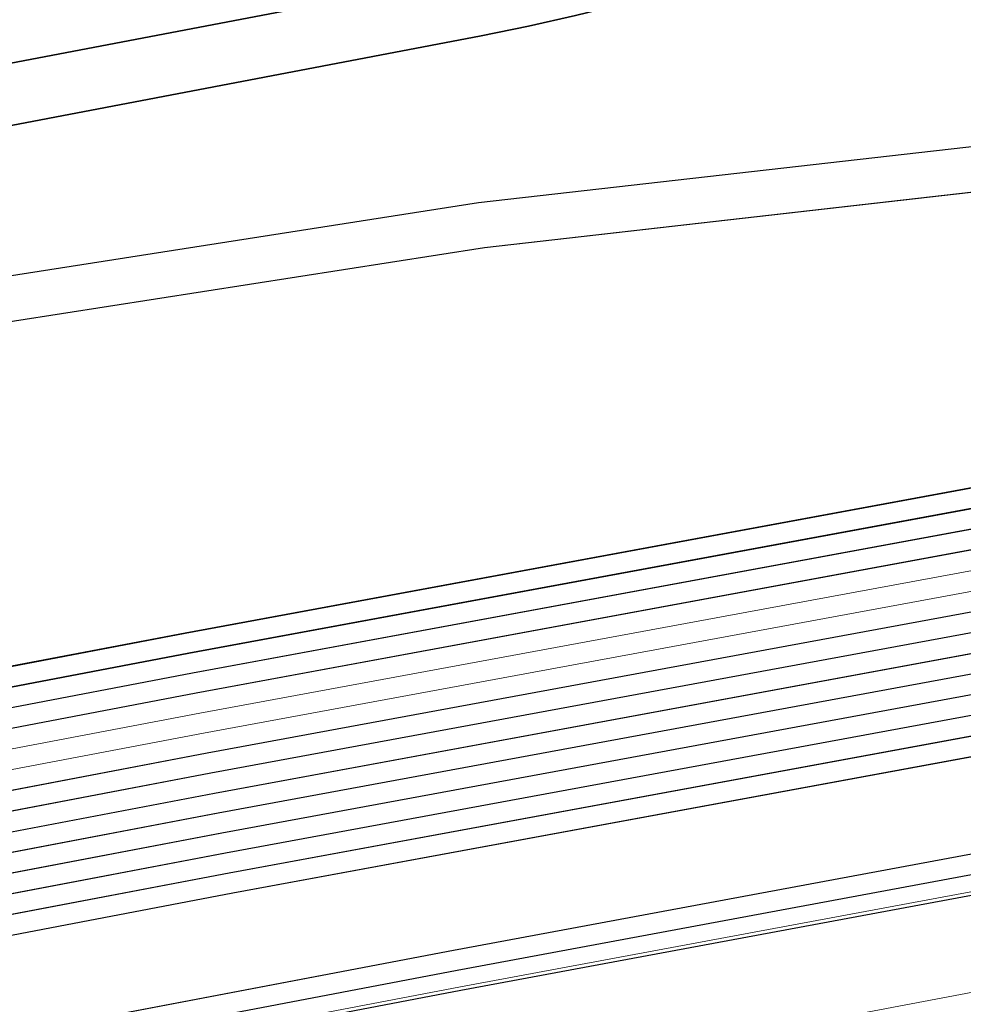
# Model space of a CAD drawing. Header units: metres. Extents: x -502 to 161, y -108 to 174.
# Tile 388 of 656: x -127.22 to -124.9, y -28.11 to -25.7. Entities that reach past the tile are written whole.
import ezdxf

# ---------------------------------------------------------------- set-up
doc = ezdxf.new("R2010")
doc.units = ezdxf.units.M
doc.header["$LTSCALE"] = 0.1
doc.linetypes.add('237', pattern=[93, 75, -18])
for name, color, linetype in [('BRI31-005.05-5p02-Koordinierung Lageplan 4. BA ZOB West 2022-06-15', 7, 'Continuous'), ('BRI31-005.06-5f07-Koordinierung Lageplan 4. BA ZOB Fernbusbahnh', 7, 'Continuous'), ('BRI32-005.02-5f05-Koordinierung Schemaplan 4 BA ZOB Teilbereich', 7, 'Continuous'), ('BRI32-005.03-5f06-Koordinierung Schemaplan 4 BA ZOB Teilbereich 2 Ost - Bahnhofsallee 2023-01-21', 7, 'Continuous')]:
    doc.layers.add(name, color=color, linetype=linetype)

msp = doc.modelspace()

# ---------------------------------------------------------------- linework, layer by layer
at = {"layer": 'BRI31-005.05-5p02-Koordinierung Lageplan 4. BA ZOB West 2022-06-15', "color": 6, "linetype": 'Continuous', "lineweight": 25, "true_color": 0xff00ff, "transparency": 33554687, "flags": 128}
for points in [[(-12.8197, -7.1584), (-13.0948, -7.1684), (-17.6753, -7.3484), (-25.0233, -7.7685), (-29.4119, -8.0888), (-36.588, -9.7298), (-36.8022, -9.7791), (-48.761, -11.229), (-54.8582, -12.3594), (-60.5568, -13.5195), (-72.2392, -15.9794), (-83.9386, -18.0493), (-95.7552, -20.2994), (-107.5641, -22.6294), (-119.3715, -24.8394), (-124.8625, -26.009), (-126.093, -26.1489), (-127.2478, -26.3291), (-138.8097, -28.3993), (-150.5411, -30.6494), (-156.6329, -31.8278), (-162.3974, -31.1788), (-174.3003, -29.339)], [(-174.3171, -29.4477), (-162.412, -31.2879), (-156.6285, -31.939), (-150.5203, -30.7574), (-138.7897, -28.5075), (-127.2296, -26.4376), (-126.0783, -26.2579), (-124.8448, -26.1177), (-119.3499, -24.9473), (-107.5433, -22.7374), (-95.7342, -20.4074), (-83.9188, -18.1575), (-72.2182, -16.0874), (-60.5345, -13.6272), (-54.8372, -12.4674), (-48.7444, -11.3378), (-36.7832, -9.8876), (-36.5634, -9.837), (-29.3955, -8.1979), (-25.0161, -7.8783), (-17.67, -7.4583), (-13.0906, -7.2783), (-12.8157, -7.2683)]]:
    msp.add_lwpolyline(points, dxfattribs=at)
at = {"layer": 'BRI31-005.05-5p02-Koordinierung Lageplan 4. BA ZOB West 2022-06-15', "color": 190, "linetype": 'Continuous', "lineweight": 35, "true_color": 0x7f00ff, "transparency": 33554687, "flags": 128}
for points in [[(-55.7007, -13.3634), (-59.4327, -13.9934), (-61.4087, -14.3464), (-62.2647, -14.4984), (-62.6667, -14.5974), (-62.8907, -14.7334), (-63.5967, -15.2334), (-64.4177, -15.8004), (-64.8657, -15.8864), (-69.7037, -16.7484), (-75.4637, -17.6884), (-81.7337, -18.6534), (-88.9077, -20.0034), (-93.6827, -20.7334), (-98.9647, -21.6334), (-104.5957, -22.9234), (-121.8907, -26.2934), (-126.8117, -27.2034), (-150.4477, -31.7134), (-157.1307, -33.0134), (-162.7687, -32.1234), (-174.7807, -30.4434), (-178.1477, -29.6134), (-179.1357, -29.4334)], [(-93.6747, -20.7824), (-98.9547, -21.6824), (-104.5847, -22.9724), (-121.8807, -26.3424), (-126.8027, -27.2524), (-150.4387, -31.7624), (-150.7407, -31.8214), (-157.1297, -33.0644), (-162.7757, -32.1724), (-174.7877, -30.4934), (-178.1567, -29.6624), (-179.1357, -29.4844)]]:
    msp.add_lwpolyline(points, dxfattribs=at)
at = {"layer": 'BRI31-005.05-5p02-Koordinierung Lageplan 4. BA ZOB West 2022-06-15', "color": 250, "linetype": 'Continuous', "lineweight": 25, "true_color": 0x333333, "transparency": 33554687, "flags": 128}
for points in [[(-179.1357, -29.7394), (-178.2047, -29.9074), (-176.5237, -30.3244), (-174.8367, -30.8434), (-162.8247, -32.5154), (-157.1227, -33.4214), (-150.6707, -32.1644), (-150.3757, -32.1054), (-126.7397, -27.5954), (-121.8107, -26.6854), (-104.5117, -23.3154), (-93.6067, -21.1744), (-88.8337, -20.4444), (-81.6527, -19.0944), (-75.3827, -18.1294), (-69.6317, -17.1894), (-64.2647, -16.2324), (-63.2977, -15.6984), (-62.6077, -15.0894), (-62.1947, -14.8414), (-59.6597, -14.3864), (-59.3767, -14.3364), (-55.6447, -13.7064)], [(-55.6367, -13.7554), (-59.3687, -14.3854), (-59.6507, -14.4354), (-62.1767, -14.8894), (-62.5777, -15.1304), (-63.2687, -15.7394), (-64.2477, -16.2804), (-69.6237, -17.2384), (-75.3737, -18.1784), (-81.6437, -19.1434), (-88.8257, -20.4934), (-93.5977, -21.2234), (-104.5017, -23.3644), (-121.8007, -26.7344), (-126.7307, -27.6444), (-150.3667, -32.1544), (-150.6607, -32.2134), (-157.1217, -33.4724), (-162.8317, -32.5644), (-174.8437, -30.8934), (-176.5357, -30.3734), (-178.2147, -29.9564), (-179.1357, -29.7904)], [(-55.6287, -13.8044), (-59.3607, -14.4344), (-59.6427, -14.4844), (-62.1587, -14.9374), (-62.5477, -15.1714), (-63.2397, -15.7804), (-64.2307, -16.3284), (-69.6157, -17.2874), (-75.3647, -18.2274), (-81.6347, -19.1924), (-88.8177, -20.5424), (-93.5887, -21.2724), (-104.4917, -23.4134), (-121.7907, -26.7834), (-126.7217, -27.6934), (-150.3577, -32.2034), (-150.6507, -32.2624), (-157.1207, -33.5234), (-162.8387, -32.6134), (-174.8507, -30.9434), (-176.5477, -30.4224), (-178.2247, -30.0054), (-179.1357, -29.8414)], [(-55.6207, -13.8534), (-59.3527, -14.4834), (-59.6277, -14.5324), (-62.1407, -14.9854), (-62.5177, -15.2124), (-63.2107, -15.8214), (-64.2137, -16.3764), (-69.6077, -17.3364), (-75.3557, -18.2764), (-81.6257, -19.2414), (-88.8097, -20.5914), (-93.5797, -21.3214), (-104.4817, -23.4624), (-121.7807, -26.8324), (-126.7127, -27.7424), (-150.3487, -32.2524), (-150.6407, -32.3114), (-157.1197, -33.5744), (-162.8457, -32.6624), (-174.8577, -30.9934), (-176.5597, -30.4714), (-178.2347, -30.0544), (-179.1357, -29.8924)], [(-55.6127, -13.9024), (-59.3447, -14.5324), (-59.6247, -14.5824), (-62.1227, -15.0334), (-62.4877, -15.2534), (-63.1817, -15.8624), (-64.1967, -16.4244), (-69.5997, -17.3854), (-75.3467, -18.3254), (-81.6167, -19.2904), (-88.8017, -20.6404), (-93.5707, -21.3704), (-104.4717, -23.5114), (-121.7707, -26.8814), (-126.7037, -27.7914), (-150.3397, -32.3014), (-150.6307, -32.3604), (-157.1187, -33.6254), (-162.8527, -32.7114), (-174.8647, -31.0434), (-176.5717, -30.5204), (-178.2447, -30.1034), (-179.1357, -29.9434)], [(-55.6047, -13.9514), (-59.3367, -14.5814), (-62.1047, -15.0814), (-62.4577, -15.2944), (-63.1527, -15.9034), (-64.1797, -16.4724), (-69.5917, -17.4344), (-75.3377, -18.3744), (-81.6077, -19.3394), (-88.7937, -20.6894), (-93.5617, -21.4194), (-104.4617, -23.5604), (-121.7607, -26.9304), (-126.6947, -27.8404), (-150.3307, -32.3504), (-150.6207, -32.4094), (-157.1177, -33.6764), (-162.8597, -32.7604), (-174.8717, -31.0934), (-176.5837, -30.5694), (-178.2547, -30.1524), (-179.1357, -29.9944)], [(-56.5667, -14.3244), (-56.9487, -14.6244), (-57.8377, -15.3484), (-58.3257, -15.4954), (-59.9937, -15.7044), (-61.6697, -15.9144), (-63.7887, -16.4534), (-69.5837, -17.4834), (-75.3287, -18.4234), (-81.5687, -19.5644), (-84.6457, -20.1594), (-93.6297, -21.6994), (-104.3877, -23.8594), (-121.7187, -27.1554), (-122.6217, -27.3224), (-126.1537, -27.9814), (-137.6357, -30.1594), (-150.2927, -32.5534), (-151.8867, -32.8594), (-157.0417, -33.8394), (-163.2567, -32.9244), (-174.3647, -31.3244), (-178.3997, -30.6854)], [(-56.5467, -14.3734), (-56.9177, -14.6634), (-57.8137, -15.3934), (-58.3107, -15.5434), (-58.9957, -15.6304), (-59.9877, -15.7544), (-61.6607, -15.9634), (-63.7777, -16.5024), (-69.5757, -17.5324), (-75.3197, -18.4724), (-81.5597, -19.6134), (-84.6367, -20.2084), (-93.6207, -21.7484), (-104.3777, -23.9084), (-121.7097, -27.2044), (-122.6127, -27.3714), (-126.1447, -28.0304), (-137.6267, -30.2084), (-150.2837, -32.6024), (-151.8777, -32.9084), (-157.0407, -33.8904), (-163.2637, -32.9734), (-174.3717, -31.3734), (-178.4067, -30.7344)], [(-56.5277, -14.4214), (-56.8867, -14.7024), (-57.7897, -15.4384), (-58.2967, -15.5914), (-58.9897, -15.6804), (-59.9817, -15.8044), (-61.6517, -16.0124), (-63.7667, -16.5514), (-69.5677, -17.5814), (-75.3107, -18.5214), (-81.5507, -19.6624), (-84.6277, -20.2574), (-93.6117, -21.7974), (-104.3677, -23.9574), (-121.7007, -27.2534), (-122.6037, -27.4204), (-126.1357, -28.0794), (-137.6177, -30.2574), (-150.2747, -32.6514), (-151.8687, -32.9574), (-154.1107, -33.3844)], [(-62.5057, -14.9114), (-62.7017, -15.0274), (-63.4007, -15.5204), (-64.2987, -16.1364), (-69.6477, -17.0914), (-75.4007, -18.0314), (-81.6707, -18.9964), (-88.8497, -20.3464), (-93.6247, -21.0764), (-104.5317, -23.2174), (-121.8307, -26.5874), (-126.7577, -27.4974), (-150.3937, -32.0074), (-150.6907, -32.0664), (-157.1247, -33.3194), (-162.8107, -32.4174), (-174.8227, -30.7434), (-176.4997, -30.2264), (-178.1847, -29.8094), (-179.1357, -29.6374)], [(-62.4797, -14.9544), (-62.6747, -15.0694), (-63.3727, -15.5614), (-64.2817, -16.1844), (-69.6397, -17.1404), (-75.3917, -18.0804), (-81.6617, -19.0454), (-88.8417, -20.3954), (-93.6157, -21.1254), (-104.5217, -23.2664), (-121.8207, -26.6364), (-126.7487, -27.5464), (-150.3847, -32.0564), (-150.6807, -32.1154), (-157.1237, -33.3704), (-162.8177, -32.4664), (-174.8297, -30.7934), (-176.5117, -30.2754), (-178.1947, -29.8584), (-179.1357, -29.6884)], [(-93.6667, -20.8314), (-98.9447, -21.7314), (-104.5737, -23.0214), (-121.8707, -26.3914), (-126.7937, -27.3014), (-150.4297, -31.8114), (-150.7307, -31.8704), (-157.1287, -33.1154), (-162.7827, -32.2214), (-174.7947, -30.5434), (-178.1657, -29.7114), (-179.1357, -29.5354)], [(-93.6587, -20.8804), (-98.9347, -21.7804), (-104.5627, -23.0704), (-121.8607, -26.4404), (-126.7847, -27.3504), (-150.4207, -31.8604), (-150.7207, -31.9194), (-157.1277, -33.1664), (-162.7897, -32.2704), (-174.8017, -30.5934), (-178.1747, -29.7604), (-179.1357, -29.5864)]]:
    msp.add_lwpolyline(points, dxfattribs=at)
at = {"layer": 'BRI31-005.05-5p02-Koordinierung Lageplan 4. BA ZOB West 2022-06-15', "color": 7, "linetype": 'Continuous', "lineweight": 13, "transparency": 33554687, "flags": 128}
msp.add_lwpolyline([(-61.4667, -16.5364), (-61.8967, -16.5874), (-64.8047, -17.0724), (-67.0677, -17.3534), (-81.2107, -19.8354), (-82.4137, -20.0454), (-83.9977, -20.3754), (-88.8717, -21.3944), (-93.5607, -22.0544), (-96.7847, -22.7254), (-98.7487, -23.1054), (-104.2927, -24.2564), (-104.8637, -24.3634), (-122.5617, -27.6464), (-126.0927, -28.3114), (-137.5747, -30.4814), (-151.2867, -33.0514), (-152.1117, -33.2054), (-156.9627, -34.1054), (-163.4867, -33.2114), (-174.4007, -31.5814), (-178.4277, -30.8814)], dxfattribs=at)
at = {"layer": 'BRI31-005.05-5p02-Koordinierung Lageplan 4. BA ZOB West 2022-06-15', "color": 116, "linetype": 'Continuous', "lineweight": 13, "true_color": 0x007f3f, "transparency": 33554687, "flags": 128}
for points in [[(-150.4307, -31.8114), (-126.7937, -27.3014), (-121.8697, -26.3914), (-104.5727, -23.0214), (-98.8977, -21.7234), (-93.6667, -20.8304)], [(-150.4217, -31.8604), (-126.7847, -27.3504), (-121.8597, -26.4404), (-104.5617, -23.0704), (-98.9347, -21.7804), (-93.6587, -20.8794)], [(-93.6347, -21.0284), (-98.8577, -21.9194), (-104.5307, -23.2174), (-121.8317, -26.5874), (-126.7577, -27.4974), (-150.3927, -32.0074)], [(-93.6267, -21.0774), (-98.8947, -21.9764), (-104.5197, -23.2664), (-121.8217, -26.6364), (-126.7487, -27.5464), (-150.3837, -32.0564)]]:
    msp.add_lwpolyline(points, dxfattribs=at)
at = {"layer": 'BRI31-005.05-5p02-Koordinierung Lageplan 4. BA ZOB West 2022-06-15', "color": 251, "linetype": 'Continuous', "lineweight": 13, "true_color": 0x5b5b5b, "transparency": 33554687, "flags": 128}
for points in [[(-93.6507, -20.9294), (-98.8777, -21.8214), (-104.5517, -23.1194), (-121.8507, -26.4894), (-126.7757, -27.3994), (-150.4117, -31.9094), (-150.7107, -31.9684), (-157.1267, -33.2174), (-162.7967, -32.3194), (-174.8087, -30.6434), (-176.5547, -29.7624), (-176.4667, -28.8414), (-176.3907, -28.5144)], [(-93.6427, -20.9784), (-98.9147, -21.8784), (-104.5407, -23.1684), (-121.8407, -26.5384), (-126.7667, -27.4484), (-150.4027, -31.9584), (-150.7007, -32.0174), (-157.1257, -33.2684), (-162.8037, -32.3684), (-174.8157, -30.6934), (-176.6607, -29.8214), (-176.5657, -28.8254), (-176.4877, -28.4914)]]:
    msp.add_lwpolyline(points, dxfattribs=at)
at = {"layer": 'BRI31-005.05-5p02-Koordinierung Lageplan 4. BA ZOB West 2022-06-15', "color": 35, "linetype": 'Continuous', "lineweight": 13, "true_color": 0x99724c, "transparency": 33554687, "flags": 128}
msp.add_lwpolyline([(-93.6127, -21.7884), (-104.3697, -23.9484), (-121.7017, -27.2444), (-122.6047, -27.4114), (-126.1367, -28.0704), (-137.6187, -30.2484), (-150.2757, -32.6424), (-151.8707, -32.9484), (-154.1167, -33.3754), (-154.2567, -33.5434), (-154.3317, -33.7634), (-154.1997, -34.4534), (-153.5657, -37.8804), (-153.2087, -40.8104), (-153.0367, -41.2454), (-151.5157, -44.7774), (-150.4287, -47.2014), (-149.9687, -47.5874), (-147.5347, -48.6044)], dxfattribs=at)
at = {"layer": 'BRI31-005.05-5p02-Koordinierung Lageplan 4. BA ZOB West 2022-06-15', "color": 7, "linetype": '237', "lineweight": 35, "transparency": 33554687, "flags": 128}
for points in [[(-122.7149, -24.4634, 0.086894), (-124.3282, -25.0738), (-124.3282, -25.0738, -0.086894), (-126.0865, -25.7393), (-126.0865, -25.7393)], [(-139.6799, -27.5457, -0.110415), (-138.058, -27.6061), (-138.058, -27.6061, 0.110767), (-136.1919, -27.6663), (-136.1919, -27.6663), (-126.0865, -25.7393)]]:
    msp.add_lwpolyline(points, format="xyb", dxfattribs=at)
at = {"layer": 'BRI31-005.05-5p02-Koordinierung Lageplan 4. BA ZOB West 2022-06-15', "color": 3, "linetype": '237', "lineweight": 35, "true_color": 0x00ff00, "transparency": 33554687, "flags": 128}
msp.add_lwpolyline([(-139.7071, -27.3982, -0.110393), (-138.0202, -27.461), (-138.0202, -27.461, 0.110748), (-136.22, -27.5189), (-136.22, -27.5189), (-126.1146, -25.5919)], format="xyb", dxfattribs=at)
at = {"layer": 'BRI31-005.06-5f07-Koordinierung Lageplan 4. BA ZOB Fernbusbahnh', "color": 190, "linetype": 'Continuous', "lineweight": 30, "true_color": 0x7f00ff, "transparency": 33554687, "flags": 128}
for points in [[(-55.7007, -13.3634), (-59.4327, -13.9934), (-61.4087, -14.3464), (-62.2647, -14.4984), (-62.6667, -14.5974), (-62.8907, -14.7334), (-63.5967, -15.2334), (-64.4177, -15.8004), (-64.8657, -15.8864), (-69.7037, -16.7484), (-75.4637, -17.6884), (-81.7337, -18.6534), (-88.9077, -20.0034), (-93.6827, -20.7334), (-98.9647, -21.6334), (-104.5957, -22.9234), (-121.8907, -26.2934), (-126.8117, -27.2034), (-150.4477, -31.7134), (-157.1307, -33.0134), (-162.7687, -32.1234), (-174.7807, -30.4434), (-178.1477, -29.6134), (-179.1357, -29.4334)], [(-93.6747, -20.7824), (-98.9547, -21.6824), (-104.5847, -22.9724), (-121.8807, -26.3424), (-126.8027, -27.2524), (-150.4387, -31.7624), (-150.7407, -31.8214), (-157.1297, -33.0644), (-162.7757, -32.1724), (-174.7877, -30.4934), (-178.1567, -29.6624), (-179.1357, -29.4844)]]:
    msp.add_lwpolyline(points, dxfattribs=at)
at = {"layer": 'BRI31-005.06-5f07-Koordinierung Lageplan 4. BA ZOB Fernbusbahnh', "color": 250, "linetype": 'Continuous', "lineweight": 20, "true_color": 0x333333, "transparency": 33554687, "flags": 128}
for points in [[(-179.1357, -29.7394), (-178.2047, -29.9074), (-176.5237, -30.3244), (-174.8367, -30.8434), (-162.8247, -32.5154), (-157.1227, -33.4214), (-150.6707, -32.1644), (-150.3757, -32.1054), (-126.7397, -27.5954), (-121.8107, -26.6854), (-104.5117, -23.3154), (-93.6067, -21.1744), (-88.8337, -20.4444), (-81.6527, -19.0944), (-75.3827, -18.1294), (-69.6317, -17.1894), (-64.2647, -16.2324), (-63.2977, -15.6984), (-62.6077, -15.0894), (-62.1947, -14.8414), (-59.6597, -14.3864), (-59.3767, -14.3364), (-55.6447, -13.7064)], [(-55.6367, -13.7554), (-59.3687, -14.3854), (-59.6507, -14.4354), (-62.1767, -14.8894), (-62.5777, -15.1304), (-63.2687, -15.7394), (-64.2477, -16.2804), (-69.6237, -17.2384), (-75.3737, -18.1784), (-81.6437, -19.1434), (-88.8257, -20.4934), (-93.5977, -21.2234), (-104.5017, -23.3644), (-121.8007, -26.7344), (-126.7307, -27.6444), (-150.3667, -32.1544), (-150.6607, -32.2134), (-157.1217, -33.4724), (-162.8317, -32.5644), (-174.8437, -30.8934), (-176.5357, -30.3734), (-178.2147, -29.9564), (-179.1357, -29.7904)], [(-55.6287, -13.8044), (-59.3607, -14.4344), (-59.6427, -14.4844), (-62.1587, -14.9374), (-62.5477, -15.1714), (-63.2397, -15.7804), (-64.2307, -16.3284), (-69.6157, -17.2874), (-75.3647, -18.2274), (-81.6347, -19.1924), (-88.8177, -20.5424), (-93.5887, -21.2724), (-104.4917, -23.4134), (-121.7907, -26.7834), (-126.7217, -27.6934), (-150.3577, -32.2034), (-150.6507, -32.2624), (-157.1207, -33.5234), (-162.8387, -32.6134), (-174.8507, -30.9434), (-176.5477, -30.4224), (-178.2247, -30.0054), (-179.1357, -29.8414)], [(-55.6207, -13.8534), (-59.3527, -14.4834), (-59.6277, -14.5324), (-62.1407, -14.9854), (-62.5177, -15.2124), (-63.2107, -15.8214), (-64.2137, -16.3764), (-69.6077, -17.3364), (-75.3557, -18.2764), (-81.6257, -19.2414), (-88.8097, -20.5914), (-93.5797, -21.3214), (-104.4817, -23.4624), (-121.7807, -26.8324), (-126.7127, -27.7424), (-150.3487, -32.2524), (-150.6407, -32.3114), (-157.1197, -33.5744), (-162.8457, -32.6624), (-174.8577, -30.9934), (-176.5597, -30.4714), (-178.2347, -30.0544), (-179.1357, -29.8924)], [(-55.6127, -13.9024), (-59.3447, -14.5324), (-59.6247, -14.5824), (-62.1227, -15.0334), (-62.4877, -15.2534), (-63.1817, -15.8624), (-64.1967, -16.4244), (-69.5997, -17.3854), (-75.3467, -18.3254), (-81.6167, -19.2904), (-88.8017, -20.6404), (-93.5707, -21.3704), (-104.4717, -23.5114), (-121.7707, -26.8814), (-126.7037, -27.7914), (-150.3397, -32.3014), (-150.6307, -32.3604), (-157.1187, -33.6254), (-162.8527, -32.7114), (-174.8647, -31.0434), (-176.5717, -30.5204), (-178.2447, -30.1034), (-179.1357, -29.9434)], [(-55.6047, -13.9514), (-59.3367, -14.5814), (-62.1047, -15.0814), (-62.4577, -15.2944), (-63.1527, -15.9034), (-64.1797, -16.4724), (-69.5917, -17.4344), (-75.3377, -18.3744), (-81.6077, -19.3394), (-88.7937, -20.6894), (-93.5617, -21.4194), (-104.4617, -23.5604), (-121.7607, -26.9304), (-126.6947, -27.8404), (-150.3307, -32.3504), (-150.6207, -32.4094), (-157.1177, -33.6764), (-162.8597, -32.7604), (-174.8717, -31.0934), (-176.5837, -30.5694), (-178.2547, -30.1524), (-179.1357, -29.9944)], [(-56.5667, -14.3244), (-56.9487, -14.6244), (-57.8377, -15.3484), (-58.3257, -15.4954), (-59.9937, -15.7044), (-61.6697, -15.9144), (-63.7887, -16.4534), (-69.5837, -17.4834), (-75.3287, -18.4234), (-81.5687, -19.5644), (-84.6457, -20.1594), (-93.6297, -21.6994), (-104.3877, -23.8594), (-121.7187, -27.1554), (-122.6217, -27.3224), (-126.1537, -27.9814), (-137.6357, -30.1594), (-150.2927, -32.5534), (-151.8867, -32.8594), (-157.0417, -33.8394), (-163.2567, -32.9244), (-174.3647, -31.3244), (-178.3997, -30.6854)], [(-56.5467, -14.3734), (-56.9177, -14.6634), (-57.8137, -15.3934), (-58.3107, -15.5434), (-58.9957, -15.6304), (-59.9877, -15.7544), (-61.6607, -15.9634), (-63.7777, -16.5024), (-69.5757, -17.5324), (-75.3197, -18.4724), (-81.5597, -19.6134), (-84.6367, -20.2084), (-93.6207, -21.7484), (-104.3777, -23.9084), (-121.7097, -27.2044), (-122.6127, -27.3714), (-126.1447, -28.0304), (-137.6267, -30.2084), (-150.2837, -32.6024), (-151.8777, -32.9084), (-157.0407, -33.8904), (-163.2637, -32.9734), (-174.3717, -31.3734), (-178.4067, -30.7344)], [(-62.5057, -14.9114), (-62.7017, -15.0274), (-63.4007, -15.5204), (-64.2987, -16.1364), (-69.6477, -17.0914), (-75.4007, -18.0314), (-81.6707, -18.9964), (-88.8497, -20.3464), (-93.6247, -21.0764), (-104.5317, -23.2174), (-121.8307, -26.5874), (-126.7577, -27.4974), (-150.3937, -32.0074), (-150.6907, -32.0664), (-157.1247, -33.3194), (-162.8107, -32.4174), (-174.8227, -30.7434), (-176.4997, -30.2264), (-178.1847, -29.8094), (-179.1357, -29.6374)], [(-62.4797, -14.9544), (-62.6747, -15.0694), (-63.3727, -15.5614), (-64.2817, -16.1844), (-69.6397, -17.1404), (-75.3917, -18.0804), (-81.6617, -19.0454), (-88.8417, -20.3954), (-93.6157, -21.1254), (-104.5217, -23.2664), (-121.8207, -26.6364), (-126.7487, -27.5464), (-150.3847, -32.0564), (-150.6807, -32.1154), (-157.1237, -33.3704), (-162.8177, -32.4664), (-174.8297, -30.7934), (-176.5117, -30.2754), (-178.1947, -29.8584), (-179.1357, -29.6884)], [(-93.6667, -20.8314), (-98.9447, -21.7314), (-104.5737, -23.0214), (-121.8707, -26.3914), (-126.7937, -27.3014), (-150.4297, -31.8114), (-150.7307, -31.8704), (-157.1287, -33.1154), (-162.7827, -32.2214), (-174.7947, -30.5434), (-178.1657, -29.7114), (-179.1357, -29.5354)], [(-93.6587, -20.8804), (-98.9347, -21.7804), (-104.5627, -23.0704), (-121.8607, -26.4404), (-126.7847, -27.3504), (-150.4207, -31.8604), (-150.7207, -31.9194), (-157.1277, -33.1664), (-162.7897, -32.2704), (-174.8017, -30.5934), (-178.1747, -29.7604), (-179.1357, -29.5864)]]:
    msp.add_lwpolyline(points, dxfattribs=at)
at = {"layer": 'BRI31-005.06-5f07-Koordinierung Lageplan 4. BA ZOB Fernbusbahnh', "color": 7, "linetype": 'Continuous', "lineweight": 9, "transparency": 33554687, "flags": 128}
msp.add_lwpolyline([(-61.4667, -16.5364), (-61.8967, -16.5874), (-64.8047, -17.0724), (-67.0677, -17.3534), (-81.2107, -19.8354), (-82.4137, -20.0454), (-83.9977, -20.3754), (-88.8717, -21.3944), (-93.5607, -22.0544), (-96.7847, -22.7254), (-98.7487, -23.1054), (-104.2927, -24.2564), (-104.8637, -24.3634), (-122.5617, -27.6464), (-126.0927, -28.3114), (-137.5747, -30.4814), (-151.2867, -33.0514), (-152.1117, -33.2054), (-156.9627, -34.1054), (-163.4867, -33.2114), (-174.4007, -31.5814), (-178.4277, -30.8814)], dxfattribs=at)
at = {"layer": 'BRI32-005.02-5f05-Koordinierung Schemaplan 4 BA ZOB Teilbereich', "color": 6, "linetype": 'Continuous', "lineweight": 25, "true_color": 0xff00ff, "transparency": 33554687, "flags": 128}
for points in [[(-12.8197, -7.1584), (-13.0948, -7.1684), (-17.6753, -7.3484), (-25.0233, -7.7685), (-29.4119, -8.0888), (-36.588, -9.7298), (-36.8022, -9.7791), (-48.761, -11.229), (-54.8582, -12.3594), (-60.5568, -13.5195), (-72.2392, -15.9794), (-83.9386, -18.0493), (-95.7552, -20.2994), (-107.5641, -22.6294), (-119.3715, -24.8394), (-124.8625, -26.009), (-126.093, -26.1489), (-127.2478, -26.3291), (-138.8097, -28.3993), (-150.5411, -30.6494), (-156.6329, -31.8278), (-162.3974, -31.1788), (-174.3003, -29.339)], [(-174.3171, -29.4477), (-162.412, -31.2879), (-156.6285, -31.939), (-150.5203, -30.7574), (-138.7897, -28.5075), (-127.2296, -26.4376), (-126.0783, -26.2579), (-124.8448, -26.1177), (-119.3499, -24.9473), (-107.5433, -22.7374), (-95.7342, -20.4074), (-83.9188, -18.1575), (-72.2182, -16.0874), (-60.5345, -13.6272), (-54.8372, -12.4674), (-48.7444, -11.3378), (-36.7832, -9.8876), (-36.5634, -9.837), (-29.3955, -8.1979), (-25.0161, -7.8783), (-17.67, -7.4583), (-13.0906, -7.2783), (-12.8157, -7.2683)]]:
    msp.add_lwpolyline(points, dxfattribs=at)
at = {"layer": 'BRI32-005.02-5f05-Koordinierung Schemaplan 4 BA ZOB Teilbereich', "color": 190, "linetype": 'Continuous', "lineweight": 35, "true_color": 0x7f00ff, "transparency": 33554687, "flags": 128}
for points in [[(-55.7007, -13.3634), (-59.4327, -13.9934), (-61.4087, -14.3464), (-62.2647, -14.4984), (-62.6667, -14.5974), (-62.8907, -14.7334), (-63.5967, -15.2334), (-64.4177, -15.8004), (-64.8657, -15.8864), (-69.7037, -16.7484), (-75.4637, -17.6884), (-81.7337, -18.6534), (-88.9077, -20.0034), (-93.6827, -20.7334), (-98.9647, -21.6334), (-104.5957, -22.9234), (-121.8907, -26.2934), (-126.8117, -27.2034), (-150.4477, -31.7134), (-157.1307, -33.0134), (-162.7687, -32.1234), (-174.7807, -30.4434), (-178.1477, -29.6134), (-179.1357, -29.4334)], [(-93.6747, -20.7824), (-98.9547, -21.6824), (-104.5847, -22.9724), (-121.8807, -26.3424), (-126.8027, -27.2524), (-150.4387, -31.7624), (-150.7407, -31.8214), (-157.1297, -33.0644), (-162.7757, -32.1724), (-174.7877, -30.4934), (-178.1567, -29.6624), (-179.1357, -29.4844)]]:
    msp.add_lwpolyline(points, dxfattribs=at)
at = {"layer": 'BRI32-005.02-5f05-Koordinierung Schemaplan 4 BA ZOB Teilbereich', "color": 250, "linetype": 'Continuous', "lineweight": 25, "true_color": 0x333333, "transparency": 33554687, "flags": 128}
for points in [[(-179.1357, -29.7394), (-178.2047, -29.9074), (-176.5237, -30.3244), (-174.8367, -30.8434), (-162.8247, -32.5154), (-157.1227, -33.4214), (-150.6707, -32.1644), (-150.3757, -32.1054), (-126.7397, -27.5954), (-121.8107, -26.6854), (-104.5117, -23.3154), (-93.6067, -21.1744), (-88.8337, -20.4444), (-81.6527, -19.0944), (-75.3827, -18.1294), (-69.6317, -17.1894), (-64.2647, -16.2324), (-63.2977, -15.6984), (-62.6077, -15.0894), (-62.1947, -14.8414), (-59.6597, -14.3864), (-59.3767, -14.3364), (-55.6447, -13.7064)], [(-55.6367, -13.7554), (-59.3687, -14.3854), (-59.6507, -14.4354), (-62.1767, -14.8894), (-62.5777, -15.1304), (-63.2687, -15.7394), (-64.2477, -16.2804), (-69.6237, -17.2384), (-75.3737, -18.1784), (-81.6437, -19.1434), (-88.8257, -20.4934), (-93.5977, -21.2234), (-104.5017, -23.3644), (-121.8007, -26.7344), (-126.7307, -27.6444), (-150.3667, -32.1544), (-150.6607, -32.2134), (-157.1217, -33.4724), (-162.8317, -32.5644), (-174.8437, -30.8934), (-176.5357, -30.3734), (-178.2147, -29.9564), (-179.1357, -29.7904)], [(-55.6287, -13.8044), (-59.3607, -14.4344), (-59.6427, -14.4844), (-62.1587, -14.9374), (-62.5477, -15.1714), (-63.2397, -15.7804), (-64.2307, -16.3284), (-69.6157, -17.2874), (-75.3647, -18.2274), (-81.6347, -19.1924), (-88.8177, -20.5424), (-93.5887, -21.2724), (-104.4917, -23.4134), (-121.7907, -26.7834), (-126.7217, -27.6934), (-150.3577, -32.2034), (-150.6507, -32.2624), (-157.1207, -33.5234), (-162.8387, -32.6134), (-174.8507, -30.9434), (-176.5477, -30.4224), (-178.2247, -30.0054), (-179.1357, -29.8414)], [(-55.6207, -13.8534), (-59.3527, -14.4834), (-59.6277, -14.5324), (-62.1407, -14.9854), (-62.5177, -15.2124), (-63.2107, -15.8214), (-64.2137, -16.3764), (-69.6077, -17.3364), (-75.3557, -18.2764), (-81.6257, -19.2414), (-88.8097, -20.5914), (-93.5797, -21.3214), (-104.4817, -23.4624), (-121.7807, -26.8324), (-126.7127, -27.7424), (-150.3487, -32.2524), (-150.6407, -32.3114), (-157.1197, -33.5744), (-162.8457, -32.6624), (-174.8577, -30.9934), (-176.5597, -30.4714), (-178.2347, -30.0544), (-179.1357, -29.8924)], [(-55.6127, -13.9024), (-59.3447, -14.5324), (-59.6247, -14.5824), (-62.1227, -15.0334), (-62.4877, -15.2534), (-63.1817, -15.8624), (-64.1967, -16.4244), (-69.5997, -17.3854), (-75.3467, -18.3254), (-81.6167, -19.2904), (-88.8017, -20.6404), (-93.5707, -21.3704), (-104.4717, -23.5114), (-121.7707, -26.8814), (-126.7037, -27.7914), (-150.3397, -32.3014), (-150.6307, -32.3604), (-157.1187, -33.6254), (-162.8527, -32.7114), (-174.8647, -31.0434), (-176.5717, -30.5204), (-178.2447, -30.1034), (-179.1357, -29.9434)], [(-55.6047, -13.9514), (-59.3367, -14.5814), (-62.1047, -15.0814), (-62.4577, -15.2944), (-63.1527, -15.9034), (-64.1797, -16.4724), (-69.5917, -17.4344), (-75.3377, -18.3744), (-81.6077, -19.3394), (-88.7937, -20.6894), (-93.5617, -21.4194), (-104.4617, -23.5604), (-121.7607, -26.9304), (-126.6947, -27.8404), (-150.3307, -32.3504), (-150.6207, -32.4094), (-157.1177, -33.6764), (-162.8597, -32.7604), (-174.8717, -31.0934), (-176.5837, -30.5694), (-178.2547, -30.1524), (-179.1357, -29.9944)], [(-56.5667, -14.3244), (-56.9487, -14.6244), (-57.8377, -15.3484), (-58.3257, -15.4954), (-59.9937, -15.7044), (-61.6697, -15.9144), (-63.7887, -16.4534), (-69.5837, -17.4834), (-75.3287, -18.4234), (-81.5687, -19.5644), (-84.6457, -20.1594), (-93.6297, -21.6994), (-104.3877, -23.8594), (-121.7187, -27.1554), (-122.6217, -27.3224), (-126.1537, -27.9814), (-137.6357, -30.1594), (-150.2927, -32.5534), (-151.8867, -32.8594), (-157.0417, -33.8394), (-163.2567, -32.9244), (-174.3647, -31.3244), (-178.3997, -30.6854)], [(-56.5467, -14.3734), (-56.9177, -14.6634), (-57.8137, -15.3934), (-58.3107, -15.5434), (-58.9957, -15.6304), (-59.9877, -15.7544), (-61.6607, -15.9634), (-63.7777, -16.5024), (-69.5757, -17.5324), (-75.3197, -18.4724), (-81.5597, -19.6134), (-84.6367, -20.2084), (-93.6207, -21.7484), (-104.3777, -23.9084), (-121.7097, -27.2044), (-122.6127, -27.3714), (-126.1447, -28.0304), (-137.6267, -30.2084), (-150.2837, -32.6024), (-151.8777, -32.9084), (-157.0407, -33.8904), (-163.2637, -32.9734), (-174.3717, -31.3734), (-178.4067, -30.7344)], [(-56.5277, -14.4214), (-56.8867, -14.7024), (-57.7897, -15.4384), (-58.2967, -15.5914), (-58.9897, -15.6804), (-59.9817, -15.8044), (-61.6517, -16.0124), (-63.7667, -16.5514), (-69.5677, -17.5814), (-75.3107, -18.5214), (-81.5507, -19.6624), (-84.6277, -20.2574), (-93.6117, -21.7974), (-104.3677, -23.9574), (-121.7007, -27.2534), (-122.6037, -27.4204), (-126.1357, -28.0794), (-137.6177, -30.2574), (-150.2747, -32.6514), (-151.8687, -32.9574), (-154.1107, -33.3844)], [(-93.6667, -20.8314), (-98.9447, -21.7314), (-104.5737, -23.0214), (-121.8707, -26.3914), (-126.7937, -27.3014), (-150.4297, -31.8114), (-150.7307, -31.8704), (-157.1287, -33.1154), (-162.7827, -32.2214), (-174.7947, -30.5434), (-178.1657, -29.7114), (-179.1357, -29.5354)], [(-93.6587, -20.8804), (-98.9347, -21.7804), (-104.5627, -23.0704), (-121.8607, -26.4404), (-126.7847, -27.3504), (-150.4207, -31.8604), (-150.7207, -31.9194), (-157.1277, -33.1664), (-162.7897, -32.2704), (-174.8017, -30.5934), (-178.1747, -29.7604), (-179.1357, -29.5864)]]:
    msp.add_lwpolyline(points, dxfattribs=at)
at = {"layer": 'BRI32-005.02-5f05-Koordinierung Schemaplan 4 BA ZOB Teilbereich', "color": 116, "linetype": 'Continuous', "lineweight": 13, "true_color": 0x007f3f, "transparency": 33554687, "flags": 128}
for points in [[(-150.4307, -31.8114), (-126.7937, -27.3014), (-121.8697, -26.3914), (-104.5727, -23.0214), (-98.8977, -21.7234), (-93.6667, -20.8304)], [(-150.4217, -31.8604), (-126.7847, -27.3504), (-121.8597, -26.4404), (-104.5617, -23.0704), (-98.9347, -21.7804), (-93.6587, -20.8794)], [(-93.6347, -21.0284), (-98.8577, -21.9194), (-104.5307, -23.2174), (-121.8317, -26.5874), (-126.7577, -27.4974), (-150.3927, -32.0074)], [(-93.6267, -21.0774), (-98.8947, -21.9764), (-104.5197, -23.2664), (-121.8217, -26.6364), (-126.7487, -27.5464), (-150.3837, -32.0564)]]:
    msp.add_lwpolyline(points, dxfattribs=at)
at = {"layer": 'BRI32-005.02-5f05-Koordinierung Schemaplan 4 BA ZOB Teilbereich', "color": 251, "linetype": 'Continuous', "lineweight": 13, "true_color": 0x5b5b5b, "transparency": 33554687, "flags": 128}
for points in [[(-93.6507, -20.9294), (-98.8777, -21.8214), (-104.5517, -23.1194), (-121.8507, -26.4894), (-126.7757, -27.3994), (-150.4117, -31.9094), (-150.7107, -31.9684), (-157.1267, -33.2174), (-162.7967, -32.3194), (-174.8087, -30.6434), (-176.5547, -29.7624), (-176.4667, -28.8414), (-176.3907, -28.5144)], [(-93.6427, -20.9784), (-98.9147, -21.8784), (-104.5407, -23.1684), (-121.8407, -26.5384), (-126.7667, -27.4484), (-150.4027, -31.9584), (-150.7007, -32.0174), (-157.1257, -33.2684), (-162.8037, -32.3684), (-174.8157, -30.6934), (-176.6607, -29.8214), (-176.5657, -28.8254), (-176.4877, -28.4914)]]:
    msp.add_lwpolyline(points, dxfattribs=at)
at = {"layer": 'BRI32-005.02-5f05-Koordinierung Schemaplan 4 BA ZOB Teilbereich', "color": 35, "linetype": 'Continuous', "lineweight": 13, "true_color": 0x99724c, "transparency": 33554687, "flags": 128}
msp.add_lwpolyline([(-93.6127, -21.7884), (-104.3697, -23.9484), (-121.7017, -27.2444), (-122.6047, -27.4114), (-126.1367, -28.0704), (-137.6187, -30.2484), (-150.2757, -32.6424), (-151.8707, -32.9484), (-154.1167, -33.3754), (-154.2567, -33.5434), (-154.3317, -33.7634), (-154.1997, -34.4534), (-153.5657, -37.8804), (-153.2087, -40.8104), (-153.0367, -41.2454), (-151.5157, -44.7774), (-150.4287, -47.2014), (-149.9687, -47.5874), (-147.5347, -48.6044)], dxfattribs=at)
at = {"layer": 'BRI32-005.03-5f06-Koordinierung Schemaplan 4 BA ZOB Teilbereich 2 Ost - Bahnhofsallee 2023-01-21', "color": 6, "linetype": 'Continuous', "lineweight": 20, "true_color": 0xff00ff, "transparency": 33554687, "flags": 128}
for points in [[(-12.8197, -7.1584), (-13.0948, -7.1684), (-17.6753, -7.3484), (-25.0233, -7.7685), (-29.4119, -8.0888), (-36.588, -9.7298), (-36.8022, -9.7791), (-48.761, -11.229), (-54.8582, -12.3594), (-60.5568, -13.5195), (-72.2392, -15.9794), (-83.9386, -18.0493), (-95.7552, -20.2994), (-107.5641, -22.6294), (-119.3715, -24.8394), (-124.8625, -26.009), (-126.093, -26.1489), (-127.2478, -26.3291), (-138.8097, -28.3993), (-150.5411, -30.6494), (-156.6329, -31.8278), (-162.3974, -31.1788), (-174.3003, -29.339)], [(-174.3171, -29.4477), (-162.412, -31.2879), (-156.6285, -31.939), (-150.5203, -30.7574), (-138.7897, -28.5075), (-127.2296, -26.4376), (-126.0783, -26.2579), (-124.8448, -26.1177), (-119.3499, -24.9473), (-107.5433, -22.7374), (-95.7342, -20.4074), (-83.9188, -18.1575), (-72.2182, -16.0874), (-60.5345, -13.6272), (-54.8372, -12.4674), (-48.7444, -11.3378), (-36.7832, -9.8876), (-36.5634, -9.837), (-29.3955, -8.1979), (-25.0161, -7.8783), (-17.67, -7.4583), (-13.0906, -7.2783), (-12.8157, -7.2683)]]:
    msp.add_lwpolyline(points, dxfattribs=at)
at = {"layer": 'BRI32-005.03-5f06-Koordinierung Schemaplan 4 BA ZOB Teilbereich 2 Ost - Bahnhofsallee 2023-01-21', "color": 190, "linetype": 'Continuous', "lineweight": 30, "true_color": 0x7f00ff, "transparency": 33554687, "flags": 128}
for points in [[(-55.7007, -13.3634), (-59.4327, -13.9934), (-61.4087, -14.3464), (-62.2647, -14.4984), (-62.6667, -14.5974), (-62.8907, -14.7334), (-63.5967, -15.2334), (-64.4177, -15.8004), (-64.8657, -15.8864), (-69.7037, -16.7484), (-75.4637, -17.6884), (-81.7337, -18.6534), (-88.9077, -20.0034), (-93.6827, -20.7334), (-98.9647, -21.6334), (-104.5957, -22.9234), (-121.8907, -26.2934), (-126.8117, -27.2034), (-150.4477, -31.7134), (-157.1307, -33.0134), (-162.7687, -32.1234), (-174.7807, -30.4434), (-178.1477, -29.6134), (-179.1357, -29.4334)], [(-93.6747, -20.7824), (-98.9547, -21.6824), (-104.5847, -22.9724), (-121.8807, -26.3424), (-126.8027, -27.2524), (-150.4387, -31.7624), (-150.7407, -31.8214), (-157.1297, -33.0644), (-162.7757, -32.1724), (-174.7877, -30.4934), (-178.1567, -29.6624), (-179.1357, -29.4844)]]:
    msp.add_lwpolyline(points, dxfattribs=at)
at = {"layer": 'BRI32-005.03-5f06-Koordinierung Schemaplan 4 BA ZOB Teilbereich 2 Ost - Bahnhofsallee 2023-01-21', "color": 250, "linetype": 'Continuous', "lineweight": 20, "true_color": 0x333333, "transparency": 33554687, "flags": 128}
for points in [[(-179.1357, -29.7394), (-178.2047, -29.9074), (-176.5237, -30.3244), (-174.8367, -30.8434), (-162.8247, -32.5154), (-157.1227, -33.4214), (-150.6707, -32.1644), (-150.3757, -32.1054), (-126.7397, -27.5954), (-121.8107, -26.6854), (-104.5117, -23.3154), (-93.6067, -21.1744), (-88.8337, -20.4444), (-81.6527, -19.0944), (-75.3827, -18.1294), (-69.6317, -17.1894), (-64.2647, -16.2324), (-63.2977, -15.6984), (-62.6077, -15.0894), (-62.1947, -14.8414), (-59.6597, -14.3864), (-59.3767, -14.3364), (-55.6447, -13.7064)], [(-55.6367, -13.7554), (-59.3687, -14.3854), (-59.6507, -14.4354), (-62.1767, -14.8894), (-62.5777, -15.1304), (-63.2687, -15.7394), (-64.2477, -16.2804), (-69.6237, -17.2384), (-75.3737, -18.1784), (-81.6437, -19.1434), (-88.8257, -20.4934), (-93.5977, -21.2234), (-104.5017, -23.3644), (-121.8007, -26.7344), (-126.7307, -27.6444), (-150.3667, -32.1544), (-150.6607, -32.2134), (-157.1217, -33.4724), (-162.8317, -32.5644), (-174.8437, -30.8934), (-176.5357, -30.3734), (-178.2147, -29.9564), (-179.1357, -29.7904)], [(-55.6287, -13.8044), (-59.3607, -14.4344), (-59.6427, -14.4844), (-62.1587, -14.9374), (-62.5477, -15.1714), (-63.2397, -15.7804), (-64.2307, -16.3284), (-69.6157, -17.2874), (-75.3647, -18.2274), (-81.6347, -19.1924), (-88.8177, -20.5424), (-93.5887, -21.2724), (-104.4917, -23.4134), (-121.7907, -26.7834), (-126.7217, -27.6934), (-150.3577, -32.2034), (-150.6507, -32.2624), (-157.1207, -33.5234), (-162.8387, -32.6134), (-174.8507, -30.9434), (-176.5477, -30.4224), (-178.2247, -30.0054), (-179.1357, -29.8414)], [(-55.6207, -13.8534), (-59.3527, -14.4834), (-59.6277, -14.5324), (-62.1407, -14.9854), (-62.5177, -15.2124), (-63.2107, -15.8214), (-64.2137, -16.3764), (-69.6077, -17.3364), (-75.3557, -18.2764), (-81.6257, -19.2414), (-88.8097, -20.5914), (-93.5797, -21.3214), (-104.4817, -23.4624), (-121.7807, -26.8324), (-126.7127, -27.7424), (-150.3487, -32.2524), (-150.6407, -32.3114), (-157.1197, -33.5744), (-162.8457, -32.6624), (-174.8577, -30.9934), (-176.5597, -30.4714), (-178.2347, -30.0544), (-179.1357, -29.8924)], [(-55.6127, -13.9024), (-59.3447, -14.5324), (-59.6247, -14.5824), (-62.1227, -15.0334), (-62.4877, -15.2534), (-63.1817, -15.8624), (-64.1967, -16.4244), (-69.5997, -17.3854), (-75.3467, -18.3254), (-81.6167, -19.2904), (-88.8017, -20.6404), (-93.5707, -21.3704), (-104.4717, -23.5114), (-121.7707, -26.8814), (-126.7037, -27.7914), (-150.3397, -32.3014), (-150.6307, -32.3604), (-157.1187, -33.6254), (-162.8527, -32.7114), (-174.8647, -31.0434), (-176.5717, -30.5204), (-178.2447, -30.1034), (-179.1357, -29.9434)], [(-55.6047, -13.9514), (-59.3367, -14.5814), (-62.1047, -15.0814), (-62.4577, -15.2944), (-63.1527, -15.9034), (-64.1797, -16.4724), (-69.5917, -17.4344), (-75.3377, -18.3744), (-81.6077, -19.3394), (-88.7937, -20.6894), (-93.5617, -21.4194), (-104.4617, -23.5604), (-121.7607, -26.9304), (-126.6947, -27.8404), (-150.3307, -32.3504), (-150.6207, -32.4094), (-157.1177, -33.6764), (-162.8597, -32.7604), (-174.8717, -31.0934), (-176.5837, -30.5694), (-178.2547, -30.1524), (-179.1357, -29.9944)], [(-56.5667, -14.3244), (-56.9487, -14.6244), (-57.8377, -15.3484), (-58.3257, -15.4954), (-59.9937, -15.7044), (-61.6697, -15.9144), (-63.7887, -16.4534), (-69.5837, -17.4834), (-75.3287, -18.4234), (-81.5687, -19.5644), (-84.6457, -20.1594), (-93.6297, -21.6994), (-104.3877, -23.8594), (-121.7187, -27.1554), (-122.6217, -27.3224), (-126.1537, -27.9814), (-137.6357, -30.1594), (-150.2927, -32.5534), (-151.8867, -32.8594), (-157.0417, -33.8394), (-163.2567, -32.9244), (-174.3647, -31.3244), (-178.3997, -30.6854)], [(-56.5467, -14.3734), (-56.9177, -14.6634), (-57.8137, -15.3934), (-58.3107, -15.5434), (-58.9957, -15.6304), (-59.9877, -15.7544), (-61.6607, -15.9634), (-63.7777, -16.5024), (-69.5757, -17.5324), (-75.3197, -18.4724), (-81.5597, -19.6134), (-84.6367, -20.2084), (-93.6207, -21.7484), (-104.3777, -23.9084), (-121.7097, -27.2044), (-122.6127, -27.3714), (-126.1447, -28.0304), (-137.6267, -30.2084), (-150.2837, -32.6024), (-151.8777, -32.9084), (-157.0407, -33.8904), (-163.2637, -32.9734), (-174.3717, -31.3734), (-178.4067, -30.7344)], [(-56.5277, -14.4214), (-56.8867, -14.7024), (-57.7897, -15.4384), (-58.2967, -15.5914), (-58.9897, -15.6804), (-59.9817, -15.8044), (-61.6517, -16.0124), (-63.7667, -16.5514), (-69.5677, -17.5814), (-75.3107, -18.5214), (-81.5507, -19.6624), (-84.6277, -20.2574), (-93.6117, -21.7974), (-104.3677, -23.9574), (-121.7007, -27.2534), (-122.6037, -27.4204), (-126.1357, -28.0794), (-137.6177, -30.2574), (-150.2747, -32.6514), (-151.8687, -32.9574), (-154.1107, -33.3844)], [(-62.5057, -14.9114), (-62.7017, -15.0274), (-63.4007, -15.5204), (-64.2987, -16.1364), (-69.6477, -17.0914), (-75.4007, -18.0314), (-81.6707, -18.9964), (-88.8497, -20.3464), (-93.6247, -21.0764), (-104.5317, -23.2174), (-121.8307, -26.5874), (-126.7577, -27.4974), (-150.3937, -32.0074), (-150.6907, -32.0664), (-157.1247, -33.3194), (-162.8107, -32.4174), (-174.8227, -30.7434), (-176.4997, -30.2264), (-178.1847, -29.8094), (-179.1357, -29.6374)], [(-62.4797, -14.9544), (-62.6747, -15.0694), (-63.3727, -15.5614), (-64.2817, -16.1844), (-69.6397, -17.1404), (-75.3917, -18.0804), (-81.6617, -19.0454), (-88.8417, -20.3954), (-93.6157, -21.1254), (-104.5217, -23.2664), (-121.8207, -26.6364), (-126.7487, -27.5464), (-150.3847, -32.0564), (-150.6807, -32.1154), (-157.1237, -33.3704), (-162.8177, -32.4664), (-174.8297, -30.7934), (-176.5117, -30.2754), (-178.1947, -29.8584), (-179.1357, -29.6884)], [(-93.6667, -20.8314), (-98.9447, -21.7314), (-104.5737, -23.0214), (-121.8707, -26.3914), (-126.7937, -27.3014), (-150.4297, -31.8114), (-150.7307, -31.8704), (-157.1287, -33.1154), (-162.7827, -32.2214), (-174.7947, -30.5434), (-178.1657, -29.7114), (-179.1357, -29.5354)], [(-93.6587, -20.8804), (-98.9347, -21.7804), (-104.5627, -23.0704), (-121.8607, -26.4404), (-126.7847, -27.3504), (-150.4207, -31.8604), (-150.7207, -31.9194), (-157.1277, -33.1664), (-162.7897, -32.2704), (-174.8017, -30.5934), (-178.1747, -29.7604), (-179.1357, -29.5864)]]:
    msp.add_lwpolyline(points, dxfattribs=at)
at = {"layer": 'BRI32-005.03-5f06-Koordinierung Schemaplan 4 BA ZOB Teilbereich 2 Ost - Bahnhofsallee 2023-01-21', "color": 7, "linetype": 'Continuous', "lineweight": 9, "transparency": 33554687, "flags": 128}
msp.add_lwpolyline([(-61.4667, -16.5364), (-61.8967, -16.5874), (-64.8047, -17.0724), (-67.0677, -17.3534), (-81.2107, -19.8354), (-82.4137, -20.0454), (-83.9977, -20.3754), (-88.8717, -21.3944), (-93.5607, -22.0544), (-96.7847, -22.7254), (-98.7487, -23.1054), (-104.2927, -24.2564), (-104.8637, -24.3634), (-122.5617, -27.6464), (-126.0927, -28.3114), (-137.5747, -30.4814), (-151.2867, -33.0514), (-152.1117, -33.2054), (-156.9627, -34.1054), (-163.4867, -33.2114), (-174.4007, -31.5814), (-178.4277, -30.8814)], dxfattribs=at)
at = {"layer": 'BRI32-005.03-5f06-Koordinierung Schemaplan 4 BA ZOB Teilbereich 2 Ost - Bahnhofsallee 2023-01-21', "color": 116, "linetype": 'Continuous', "lineweight": 9, "true_color": 0x007f3f, "transparency": 33554687, "flags": 128}
for points in [[(-150.4307, -31.8114), (-126.7937, -27.3014), (-121.8697, -26.3914), (-104.5727, -23.0214), (-98.8977, -21.7234), (-93.6667, -20.8304)], [(-150.4217, -31.8604), (-126.7847, -27.3504), (-121.8597, -26.4404), (-104.5617, -23.0704), (-98.9347, -21.7804), (-93.6587, -20.8794)], [(-93.6347, -21.0284), (-98.8577, -21.9194), (-104.5307, -23.2174), (-121.8317, -26.5874), (-126.7577, -27.4974), (-150.3927, -32.0074)], [(-93.6267, -21.0774), (-98.8947, -21.9764), (-104.5197, -23.2664), (-121.8217, -26.6364), (-126.7487, -27.5464), (-150.3837, -32.0564)]]:
    msp.add_lwpolyline(points, dxfattribs=at)
at = {"layer": 'BRI32-005.03-5f06-Koordinierung Schemaplan 4 BA ZOB Teilbereich 2 Ost - Bahnhofsallee 2023-01-21', "color": 251, "linetype": 'Continuous', "lineweight": 9, "true_color": 0x5b5b5b, "transparency": 33554687, "flags": 128}
for points in [[(-93.6507, -20.9294), (-98.8777, -21.8214), (-104.5517, -23.1194), (-121.8507, -26.4894), (-126.7757, -27.3994), (-150.4117, -31.9094), (-150.7107, -31.9684), (-157.1267, -33.2174), (-162.7967, -32.3194), (-174.8087, -30.6434), (-176.5547, -29.7624), (-176.4667, -28.8414), (-176.3907, -28.5144)], [(-93.6427, -20.9784), (-98.9147, -21.8784), (-104.5407, -23.1684), (-121.8407, -26.5384), (-126.7667, -27.4484), (-150.4027, -31.9584), (-150.7007, -32.0174), (-157.1257, -33.2684), (-162.8037, -32.3684), (-174.8157, -30.6934), (-176.6607, -29.8214), (-176.5657, -28.8254), (-176.4877, -28.4914)]]:
    msp.add_lwpolyline(points, dxfattribs=at)
at = {"layer": 'BRI32-005.03-5f06-Koordinierung Schemaplan 4 BA ZOB Teilbereich 2 Ost - Bahnhofsallee 2023-01-21', "color": 35, "linetype": 'Continuous', "lineweight": 9, "true_color": 0x99724c, "transparency": 33554687, "flags": 128}
msp.add_lwpolyline([(-93.6127, -21.7884), (-104.3697, -23.9484), (-121.7017, -27.2444), (-122.6047, -27.4114), (-126.1367, -28.0704), (-137.6187, -30.2484), (-150.2757, -32.6424), (-151.8707, -32.9484), (-154.1167, -33.3754), (-154.2567, -33.5434), (-154.3317, -33.7634), (-154.1997, -34.4534), (-153.5657, -37.8804), (-153.2087, -40.8104), (-153.0367, -41.2454), (-151.5157, -44.7774), (-150.4287, -47.2014), (-149.9687, -47.5874), (-147.5347, -48.6044)], dxfattribs=at)

doc.saveas('drawing.dxf')
